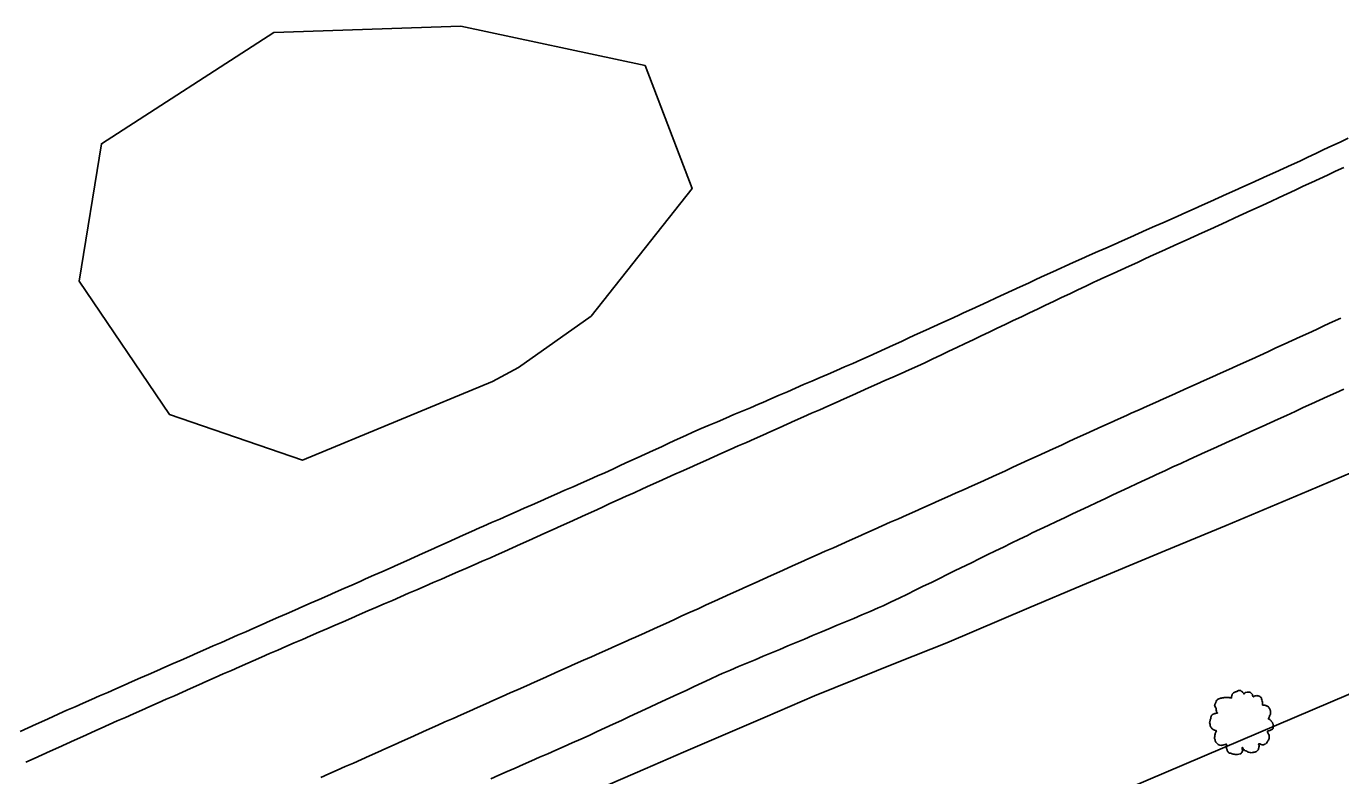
# Model space of a CAD drawing. Extents: x 1901471 to 1963503, y 756461 to 799997.
# Drawn here: x 1941014.1 to 1941161.5, y 779767.9 to 779851.9 of the extents above; entities that cross this region are included whole.
import ezdxf

# ---------------------------------------------------------------- set-up
doc = ezdxf.new("R2010")
doc.units = 0
for name, color, linetype in [('RD_DTM_BkLn1', 7, 'Continuous'), ('RD_EX_Fence_Other', 7, 'Continuous'), ('RD_EX_Road', 7, 'Continuous'), ('RD_EX_VEG', 7, 'Continuous')]:
    doc.layers.add(name, color=color, linetype=linetype)

# ---------------------------------------------------------------- blocks, each defined once
blk = doc.blocks.new('T2')
at = {"layer": 'RD_EX_VEG'}
for points in [[(0.05, 7.21), (-0.25, 7.24), (-0.57, 7.14), (-0.82, 7.04), (-1.05, 6.96), (-1.27, 6.86), (-1.57, 6.69), (-1.8, 6.49), (-1.92, 6.24), (-1.97, 6.01), (-2.02, 5.74), (-2.02, 5.56), (-2.15, 5.54), (-2.3, 5.56), (-2.55, 5.64), (-2.8, 5.64), (-3.05, 5.64), (-3.4, 5.61), (-3.75, 5.61), (-4.02, 5.56), (-4.35, 5.51), (-4.72, 5.39), (-5.07, 5.26), (-5.37, 5.01), (-5.62, 4.54), (-5.75, 4.19), (-5.9, 3.94), (-5.75, 3.49), (-5.57, 3.14), (-5.55, 2.94), (-5.47, 2.52), (-5.37, 2.29), (-5.25, 2.09), (-5.32, 2.07), (-5.7, 2.02), (-6, 1.92), (-6.42, 1.69), (-6.64, 1.47), (-6.74, 1.14), (-6.77, 0.79), (-6.87, 0.59), (-6.94, 0.32), (-6.97, 0.24), (-7.02, -0.08), (-6.92, -0.53), (-6.89, -0.88), (-6.77, -1.11), (-6.62, -1.28), (-6.44, -1.53), (-6.05, -1.76), (-5.72, -1.86), (-5.52, -1.88), (-5.7, -2.38), (-5.75, -2.73), (-5.87, -3.13), (-5.87, -3.21), (-5.92, -3.68), (-5.77, -4.01), (-5.7, -4.38), (-5.52, -4.61), (-5.25, -4.91), (-4.92, -5.13), (-4.42, -5.26), (-4.02, -5.23), (-3.45, -5.06), (-3.2, -4.98), (-3.22, -5.16), (-3.2, -5.53), (-3.2, -5.96), (-3.05, -6.28), (-2.95, -6.56), (-2.8, -6.81), (-2.47, -7.03), (-2.07, -7.11), (-1.65, -7.26), (-1.2, -7.33), (-0.7, -7.36), (-0.1, -7.21), (0.18, -7.08), (0.28, -6.91), (0.48, -6.53), (0.43, -6.31), (0.45, -5.71), (0.55, -5.88), (0.73, -6.23), (1.23, -6.53), (1.63, -6.71), (2.1, -6.86), (2.4, -6.93), (2.88, -6.86), (3.25, -6.78), (3.63, -6.66), (3.93, -6.38), (4.1, -6.11), (4.15, -5.83), (4.23, -5.46), (4.28, -5.28)], [(4.28, -5.28), (4.2, -5.11), (4.15, -4.86), (4.23, -4.88), (4.4, -4.93), (4.68, -5.06), (4.9, -5.13), (5.23, -5.11), (5.5, -5.01), (5.95, -4.73), (6.22, -4.26), (6.5, -3.86), (6.57, -3.53), (6.52, -3.31), (6.5, -2.81), (6.3, -2.56), (6.25, -2.43), (6.15, -2.03), (6.22, -1.98), (6.5, -1.93), (6.87, -1.81), (7.15, -1.68), (7.37, -1.51), (7.45, -1.28), (7.42, -0.88), (7.47, -0.48), (7.4, -0.33), (7.3, -0.18), (7.22, 0.02), (7.07, 0.17), (6.97, 0.32), (6.87, 0.42), (6.75, 0.57), (6.57, 0.69), (6.42, 0.74), (6.37, 0.89), (6.52, 1.09), (6.57, 1.19), (6.6, 1.42), (6.82, 1.77), (6.87, 2.17), (6.82, 2.59), (6.77, 2.87), (6.62, 3.14), (6.42, 3.39), (6.3, 3.56), (6.12, 3.69), (5.8, 3.81), (5.55, 3.86), (5.2, 3.86), (5, 3.91), (5.03, 3.96), (5.03, 4.11), (5.03, 4.39), (4.95, 4.84), (4.8, 5.34), (4.8, 5.36), (4.7, 5.61), (4.48, 5.81), (4.3, 5.91), (4.1, 6.04), (3.85, 6.06), (3.55, 6.06), (3.28, 6.01), (3.08, 5.91), (2.9, 5.79), (2.83, 5.94), (2.73, 6.24), (2.68, 6.39), (2.53, 6.56), (2.3, 6.76), (1.85, 6.89), (1.23, 6.81), (0.93, 6.61), (0.78, 6.44), (0.73, 6.56), (0.53, 6.76), (0.43, 6.94), (0.25, 7.06), (0.1, 7.16), (0, 7.21)]]:
    blk.add_spline(points, degree=3, dxfattribs=at)

msp = doc.modelspace()

# ---------------------------------------------------------------- linework, layer by layer
at = {"layer": 'RD_DTM_BkLn1'}
msp.add_lwpolyline([(1941010.55, 779736.15), (1941017.07, 779739.04), (1941026.2, 779743.13), (1941035.1, 779747.11), (1941044.21, 779751.23), (1941044.78, 779751.49), (1941053.91, 779755.57), (1941059.95, 779758.28), (1941069.08, 779762.35), (1941074.31, 779764.68), (1941083.49, 779768.65), (1941087.78, 779770.5), (1941096.95, 779774.46), (1941102.46, 779776.84), (1941111.74, 779780.56), (1941117.29, 779782.79), (1941126.49, 779786.69), (1941132.54, 779789.26), (1941141.77, 779793.09), (1941148.65, 779795.94), (1941157.86, 779799.83), (1941164.03, 779802.43)], dxfattribs=at)
at = {"layer": 'RD_EX_Fence_Other'}
msp.add_lwpolyline([(1940588, 779237.71), (1940621.08, 779319.22), (1940644.7, 779375.93), (1940668.32, 779419.32), (1940705.35, 779473.74), (1940740.92, 779517.9), (1940769.2, 779548.76), (1940799.77, 779577.61), (1940836.16, 779606.88), (1940888.14, 779644.88), (1940935.78, 779672.22), (1940998.75, 779702.85), (1941091.16, 779746.65), (1941164.37, 779777.83)], dxfattribs=at)
at = {"layer": 'RD_EX_Road'}
for points in [[(1941013.37, 779772.84), (1941014.28, 779773.25), (1941015.19, 779773.66), (1941016.1, 779774.08), (1941017.01, 779774.49), (1941017.72, 779774.81), (1941018.63, 779775.21), (1941019.55, 779775.61), (1941020.46, 779776.01), (1941021.38, 779776.42), (1941022.29, 779776.82), (1941023.21, 779777.22), (1941024.12, 779777.63), (1941025.04, 779778.03), (1941025.95, 779778.43), (1941026.87, 779778.84), (1941027.78, 779779.24), (1941028.7, 779779.64), (1941029.61, 779780.04), (1941030.53, 779780.45), (1941031.44, 779780.85), (1941032.36, 779781.25), (1941033.27, 779781.66), (1941034.19, 779782.06), (1941035.02, 779782.43), (1941035.94, 779782.83), (1941036.85, 779783.23), (1941037.77, 779783.63), (1941038.68, 779784.03), (1941039.6, 779784.44), (1941040.51, 779784.84), (1941041.43, 779785.24), (1941042.35, 779785.64), (1941043.26, 779786.04), (1941044.18, 779786.45), (1941045.09, 779786.85), (1941046.01, 779787.25), (1941046.92, 779787.65), (1941047.84, 779788.05), (1941048.75, 779788.46), (1941049.67, 779788.86), (1941050.58, 779789.26), (1941051.5, 779789.66), (1941052.12, 779789.94), (1941053.04, 779790.35), (1941053.95, 779790.76), (1941054.86, 779791.16), (1941055.78, 779791.57), (1941056.69, 779791.98), (1941057.6, 779792.39), (1941058.51, 779792.8), (1941059.43, 779793.21), (1941060.34, 779793.62), (1941061.25, 779794.03), (1941062.16, 779794.43), (1941063.08, 779794.84), (1941063.99, 779795.25), (1941064.9, 779795.66), (1941065.33, 779795.85), (1941066.25, 779796.26), (1941067.16, 779796.66), (1941068.08, 779797.06), (1941068.99, 779797.47), (1941069.91, 779797.87), (1941070.82, 779798.27), (1941071.74, 779798.68), (1941072.65, 779799.08), (1941073.57, 779799.49), (1941074.48, 779799.89), (1941075.4, 779800.29), (1941075.4, 779800.29), (1941076.31, 779800.7), (1941077.23, 779801.1), (1941078.14, 779801.5), (1941078.94, 779801.85), (1941079.85, 779802.27), (1941080.76, 779802.69), (1941081.66, 779803.11), (1941082.57, 779803.53), (1941083.48, 779803.94), (1941084.39, 779804.36), (1941085.3, 779804.78), (1941086.21, 779805.2), (1941087.11, 779805.62), (1941088.02, 779806.03), (1941088.83, 779806.41), (1941089.75, 779806.8), (1941090.67, 779807.19), (1941091.59, 779807.58), (1941092.51, 779807.98), (1941093.43, 779808.37), (1941094.35, 779808.76), (1941095.27, 779809.15), (1941096.19, 779809.55), (1941096.67, 779809.75), (1941097.58, 779810.15), (1941098.5, 779810.55), (1941099.42, 779810.94), (1941100.34, 779811.34), (1941101.25, 779811.74), (1941102.17, 779812.13), (1941103.09, 779812.53), (1941104.01, 779812.93), (1941104.93, 779813.32), (1941105.84, 779813.72), (1941106.76, 779814.12), (1941107.67, 779814.51), (1941108.58, 779814.93), (1941109.48, 779815.34), (1941110.39, 779815.76), (1941111.3, 779816.17), (1941112.21, 779816.59), (1941113.12, 779817.01), (1941114.03, 779817.42), (1941114.94, 779817.84), (1941115.85, 779818.25), (1941116.76, 779818.67), (1941117.67, 779819.09), (1941118.58, 779819.5), (1941119.19, 779819.78), (1941120.1, 779820.2), (1941121.01, 779820.62), (1941121.92, 779821.04), (1941122.83, 779821.46), (1941123.73, 779821.88), (1941124.64, 779822.3), (1941125.55, 779822.71), (1941126.46, 779823.13), (1941127.37, 779823.55), (1941128.27, 779823.97), (1941129.18, 779824.39), (1941130.09, 779824.81), (1941130.58, 779825.03), (1941131.49, 779825.44), (1941132.41, 779825.85), (1941132.41, 779825.85), (1941133.32, 779826.25), (1941134.23, 779826.66), (1941135.15, 779827.06), (1941136.06, 779827.47), (1941136.98, 779827.87), (1941137.89, 779828.28), (1941138.8, 779828.69), (1941139.72, 779829.09), (1941140.63, 779829.5), (1941141.55, 779829.9), (1941142.46, 779830.31), (1941143.22, 779830.65), (1941144.13, 779831.06), (1941145.05, 779831.47), (1941145.96, 779831.88), (1941146.87, 779832.29), (1941147.78, 779832.7), (1941148.69, 779833.11), (1941149.6, 779833.52), (1941150.52, 779833.94), (1941151.43, 779834.35), (1941152.34, 779834.76), (1941153.25, 779835.17), (1941154.16, 779835.58), (1941155.07, 779835.99), (1941155.98, 779836.4), (1941156.88, 779836.82), (1941157.79, 779837.25), (1941158.69, 779837.67), (1941159.6, 779838.1), (1941160.5, 779838.52), (1941161.41, 779838.95), (1941162.31, 779839.37)], [(1941014.03, 779769.38), (1941014.94, 779769.8), (1941015.85, 779770.21), (1941016.76, 779770.63), (1941017.67, 779771.04), (1941018.58, 779771.45), (1941019.49, 779771.87), (1941020.4, 779772.28), (1941021.31, 779772.69), (1941021.85, 779772.94), (1941022.45, 779773.21), (1941023.36, 779773.61), (1941024.27, 779774.02), (1941025.19, 779774.42), (1941026.1, 779774.83), (1941027.02, 779775.23), (1941027.93, 779775.64), (1941028.84, 779776.04), (1941029.76, 779776.45), (1941030.67, 779776.85), (1941031.59, 779777.26), (1941032.5, 779777.67), (1941033.41, 779778.07), (1941034.33, 779778.48), (1941035.24, 779778.88), (1941036.16, 779779.29), (1941037.07, 779779.69), (1941037.98, 779780.1), (1941038.9, 779780.5), (1941039.52, 779780.77), (1941040.44, 779781.17), (1941041.36, 779781.57), (1941042.27, 779781.97), (1941043.19, 779782.37), (1941044.11, 779782.76), (1941045.03, 779783.16), (1941045.94, 779783.56), (1941046.86, 779783.96), (1941047.78, 779784.36), (1941048.7, 779784.76), (1941049.61, 779785.15), (1941050.53, 779785.55), (1941051.45, 779785.95), (1941052.36, 779786.35), (1941053.28, 779786.75), (1941054.2, 779787.14), (1941055.12, 779787.54), (1941056.03, 779787.94), (1941056.95, 779788.34), (1941057.87, 779788.74), (1941058.79, 779789.14), (1941058.79, 779789.14), (1941059.7, 779789.53), (1941060.62, 779789.93), (1941061.54, 779790.33), (1941062.45, 779790.73), (1941063.37, 779791.13), (1941064.29, 779791.52), (1941065.21, 779791.92), (1941066.12, 779792.32), (1941066.77, 779792.61), (1941067.68, 779793.03), (1941068.59, 779793.44), (1941069.5, 779793.85), (1941070.41, 779794.26), (1941071.32, 779794.67), (1941072.23, 779795.09), (1941073.14, 779795.5), (1941074.06, 779795.91), (1941074.97, 779796.32), (1941075.88, 779796.74), (1941076.79, 779797.15), (1941077.7, 779797.56), (1941078.61, 779797.97), (1941079.52, 779798.39), (1941080.43, 779798.8), (1941081.34, 779799.21), (1941082.25, 779799.62), (1941083.16, 779800.04), (1941084.08, 779800.45), (1941084.99, 779800.86), (1941085.9, 779801.27), (1941086.81, 779801.69), (1941087.53, 779802.01), (1941088.44, 779802.41), (1941089.35, 779802.82), (1941090.27, 779803.23), (1941091.18, 779803.64), (1941092.09, 779804.04), (1941093.01, 779804.45), (1941093.92, 779804.86), (1941093.92, 779804.86), (1941094.83, 779805.26), (1941095.75, 779805.67), (1941096.66, 779806.08), (1941097.57, 779806.49), (1941098.49, 779806.89), (1941099.4, 779807.3), (1941100.31, 779807.71), (1941101.23, 779808.11), (1941102.14, 779808.52), (1941103.05, 779808.93), (1941103.97, 779809.34), (1941104.88, 779809.74), (1941105.79, 779810.15), (1941106.71, 779810.56), (1941107.62, 779810.96), (1941108.53, 779811.37), (1941109.45, 779811.78), (1941110.36, 779812.19), (1941111.27, 779812.59), (1941112.19, 779813), (1941113.1, 779813.41), (1941114.01, 779813.81), (1941114.83, 779814.2), (1941115.73, 779814.63), (1941116.64, 779815.06), (1941117.54, 779815.49), (1941118.44, 779815.92), (1941119.35, 779816.35), (1941120.25, 779816.78), (1941121.15, 779817.21), (1941122.06, 779817.64), (1941122.96, 779818.07), (1941123.86, 779818.5), (1941124.76, 779818.93), (1941125.67, 779819.36), (1941126.57, 779819.79), (1941127.47, 779820.22), (1941128.38, 779820.65), (1941129.28, 779821.08), (1941130.18, 779821.51), (1941131.09, 779821.93), (1941131.99, 779822.36), (1941132.89, 779822.79), (1941133.79, 779823.22), (1941134.13, 779823.38), (1941135.04, 779823.79), (1941135.95, 779824.21), (1941136.86, 779824.62), (1941137.77, 779825.04), (1941138.68, 779825.45), (1941139.59, 779825.87), (1941140.5, 779826.28), (1941141.41, 779826.7), (1941142.32, 779827.11), (1941143.23, 779827.52), (1941144.14, 779827.94), (1941145.05, 779828.35), (1941145.96, 779828.77), (1941146.87, 779829.18), (1941147.78, 779829.6), (1941148.69, 779830.01), (1941149.6, 779830.43), (1941150.51, 779830.84), (1941151.42, 779831.26), (1941151.42, 779831.26), (1941152.33, 779831.67), (1941152.76, 779831.87), (1941153.66, 779832.29), (1941154.57, 779832.71), (1941155.47, 779833.14), (1941156.38, 779833.56), (1941157.29, 779833.98), (1941158.19, 779834.4), (1941159.1, 779834.83), (1941160.01, 779835.25), (1941160.91, 779835.67), (1941161.82, 779836.09)], [(1941161.49, 779819.19), (1941160.58, 779818.77), (1941159.67, 779818.36), (1941158.76, 779817.94), (1941157.86, 779817.52), (1941156.95, 779817.1), (1941156.04, 779816.69), (1941155.13, 779816.27), (1941154.22, 779815.85), (1941153.31, 779815.43), (1941152.4, 779815.01), (1941151.5, 779814.6), (1941150.59, 779814.18), (1941149.83, 779813.84), (1941148.92, 779813.43), (1941148, 779813.02), (1941147.09, 779812.61), (1941146.18, 779812.2), (1941145.27, 779811.79), (1941144.35, 779811.39), (1941143.44, 779810.98), (1941142.53, 779810.57), (1941141.62, 779810.16), (1941140.7, 779809.75), (1941139.79, 779809.34), (1941138.88, 779808.93), (1941137.97, 779808.52), (1941137.44, 779808.28), (1941136.53, 779807.87), (1941135.62, 779807.45), (1941134.71, 779807.04), (1941133.8, 779806.62), (1941132.89, 779806.21), (1941131.98, 779805.79), (1941131.07, 779805.38), (1941130.16, 779804.96), (1941129.25, 779804.55), (1941128.34, 779804.13), (1941127.43, 779803.72), (1941126.52, 779803.3), (1941125.61, 779802.89), (1941124.71, 779802.47), (1941123.8, 779802.05), (1941122.89, 779801.64), (1941121.98, 779801.22), (1941121.07, 779800.81), (1941120.16, 779800.39), (1941119.25, 779799.98), (1941118.28, 779799.55), (1941117.37, 779799.14), (1941116.45, 779798.74), (1941115.54, 779798.33), (1941114.63, 779797.92), (1941113.71, 779797.52), (1941112.8, 779797.11), (1941111.89, 779796.7), (1941110.97, 779796.3), (1941110.06, 779795.89), (1941109.15, 779795.48), (1941108.23, 779795.08), (1941107.32, 779794.67), (1941106.41, 779794.27), (1941105.49, 779793.86), (1941104.58, 779793.45), (1941103.67, 779793.05), (1941102.75, 779792.64), (1941101.84, 779792.23), (1941100.93, 779791.83), (1941100.01, 779791.42), (1941099.44, 779791.16), (1941098.53, 779790.75), (1941097.62, 779790.33), (1941096.71, 779789.92), (1941095.8, 779789.51), (1941094.88, 779789.09), (1941093.97, 779788.68), (1941093.06, 779788.27), (1941092.15, 779787.85), (1941091.24, 779787.44), (1941090.33, 779787.03), (1941089.42, 779786.61), (1941088.51, 779786.2), (1941087.6, 779785.79), (1941086.69, 779785.37), (1941085.78, 779784.96), (1941084.87, 779784.55), (1941083.96, 779784.13), (1941083.05, 779783.72), (1941082.14, 779783.31), (1941082.03, 779783.26), (1941081.11, 779782.85), (1941080.2, 779782.44), (1941079.29, 779782.04), (1941078.37, 779781.63), (1941077.46, 779781.22), (1941076.55, 779780.82), (1941075.63, 779780.41), (1941074.72, 779780), (1941073.81, 779779.6), (1941072.89, 779779.19), (1941071.98, 779778.78), (1941071.07, 779778.38), (1941070.16, 779777.97), (1941069.24, 779777.56), (1941068.33, 779777.16), (1941067.42, 779776.75), (1941066.5, 779776.34), (1941065.59, 779775.94), (1941064.68, 779775.53), (1941063.76, 779775.12), (1941062.85, 779774.72), (1941061.94, 779774.31), (1941061.02, 779773.9), (1941060.79, 779773.8), (1941059.87, 779773.39), (1941058.96, 779772.98), (1941058.05, 779772.57), (1941057.14, 779772.16), (1941056.22, 779771.75), (1941055.31, 779771.34), (1941054.4, 779770.93), (1941053.49, 779770.52), (1941052.57, 779770.12), (1941051.66, 779769.71), (1941050.75, 779769.3), (1941049.84, 779768.89), (1941048.92, 779768.48), (1941048.01, 779768.07), (1941047.1, 779767.66)], [(1941161.83, 779811.24), (1941160.92, 779810.82), (1941160.01, 779810.4), (1941159.11, 779809.99), (1941158.2, 779809.57), (1941157.29, 779809.16), (1941156.38, 779808.74), (1941155.39, 779808.29), (1941154.48, 779807.88), (1941153.57, 779807.46), (1941152.66, 779807.05), (1941151.75, 779806.64), (1941150.84, 779806.22), (1941149.93, 779805.81), (1941149.02, 779805.4), (1941148.11, 779804.98), (1941147.2, 779804.57), (1941146.29, 779804.15), (1941145.38, 779803.74), (1941144.47, 779803.33), (1941143.56, 779802.91), (1941142.65, 779802.5), (1941141.74, 779802.08), (1941140.83, 779801.67), (1941140.45, 779801.49), (1941139.54, 779801.07), (1941138.64, 779800.64), (1941137.73, 779800.21), (1941136.83, 779799.79), (1941135.92, 779799.36), (1941135.02, 779798.93), (1941134.12, 779798.51), (1941133.21, 779798.08), (1941132.31, 779797.66), (1941131.4, 779797.23), (1941130.5, 779796.8), (1941129.59, 779796.38), (1941128.69, 779795.95), (1941127.78, 779795.53), (1941126.88, 779795.1), (1941126.34, 779794.83), (1941125.44, 779794.39), (1941124.54, 779793.95), (1941123.65, 779793.52), (1941122.75, 779793.08), (1941121.85, 779792.64), (1941120.95, 779792.2), (1941120.06, 779791.76), (1941118.26, 779790.88), (1941117.36, 779790.44), (1941116.47, 779790), (1941115.57, 779789.56), (1941114.67, 779789.12), (1941113.77, 779788.68), (1941112.88, 779788.24), (1941111.98, 779787.8), (1941111.08, 779787.36), (1941110.18, 779786.92), (1941109.62, 779786.69), (1941108.7, 779786.3), (1941107.78, 779785.91), (1941106.86, 779785.52), (1941105.93, 779785.14), (1941105.01, 779784.75), (1941104.09, 779784.36), (1941103.17, 779783.98), (1941102.25, 779783.59), (1941101.33, 779783.2), (1941100.4, 779782.82), (1941099.48, 779782.43), (1941098.56, 779782.04), (1941097.64, 779781.65), (1941096.72, 779781.27), (1941095.8, 779780.88), (1941094.88, 779780.49), (1941093.95, 779780.11), (1941093.03, 779779.72), (1941092.11, 779779.33), (1941091.69, 779779.14), (1941090.78, 779778.71), (1941089.87, 779778.29), (1941088.97, 779777.87), (1941088.06, 779777.45), (1941087.15, 779777.03), (1941086.25, 779776.61), (1941085.34, 779776.19), (1941083.53, 779775.35), (1941081.71, 779774.5), (1941080.81, 779774.08), (1941079.9, 779773.66), (1941078.09, 779772.82), (1941077.18, 779772.4), (1941076.27, 779771.98), (1941075.3, 779771.55), (1941074.39, 779771.15), (1941073.47, 779770.75), (1941072.56, 779770.34), (1941071.64, 779769.94), (1941070.73, 779769.54), (1941069.81, 779769.14), (1941068.9, 779768.73), (1941067.98, 779768.33), (1941067.07, 779767.93), (1941066.15, 779767.52)]]:
    msp.add_lwpolyline(points, dxfattribs=at)
at = {"layer": 'RD_EX_VEG'}
msp.add_lwpolyline([(1941066.35, 779812.09), (1941045.06, 779803.25), (1941030.12, 779808.37), (1941019.98, 779823.34), (1941022.5, 779838.76), (1941041.84, 779851.24), (1941062.81, 779851.93), (1941083.46, 779847.53), (1941088.75, 779833.72), (1941077.42, 779819.43), (1941069.27, 779813.65)], close=True, dxfattribs=at)

# ---------------------------------------------------------------- block references
at = {"layer": 'RD_EX_VEG', "xscale": 0.4921259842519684, "yscale": 0.4921259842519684}
msp.add_blockref('T2', (1941150.24, 779773.87), dxfattribs=at)

doc.saveas('drawing.dxf')
